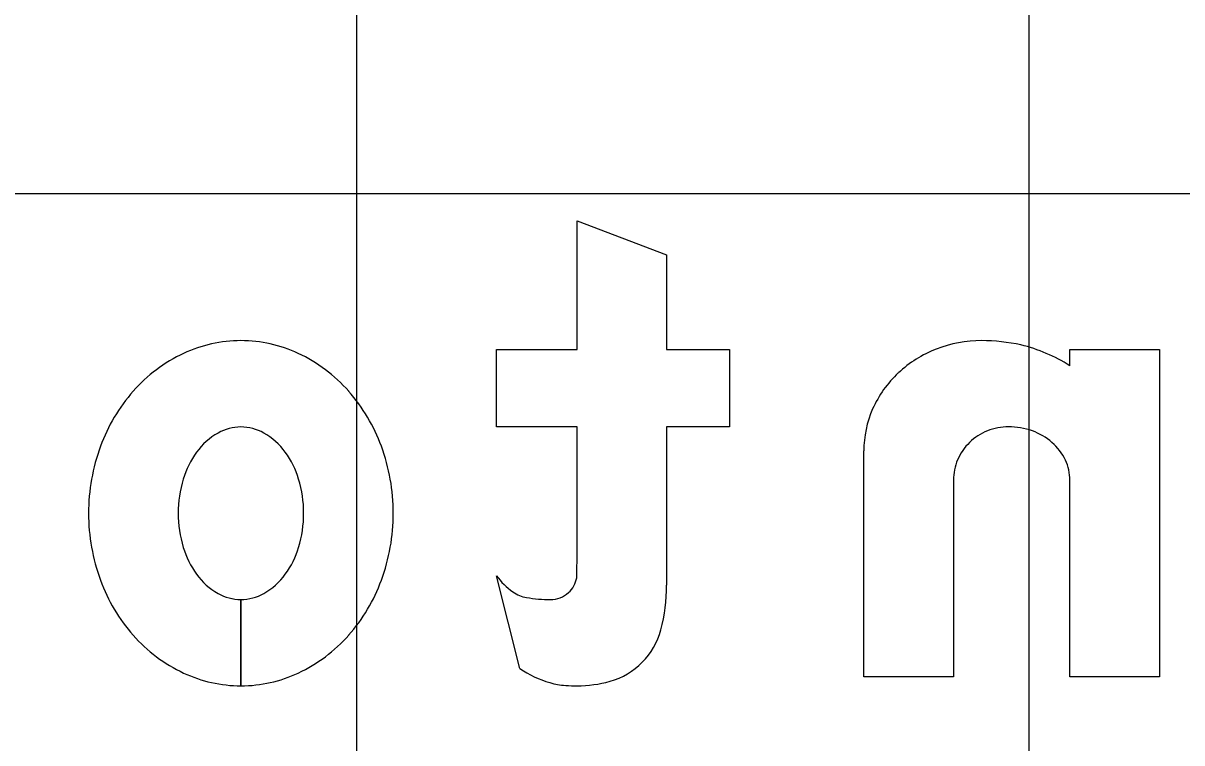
# Model space of a CAD drawing. Extents: x 1797809 to 2198143, y 249608 to 1237864.
# Drawn here: x 2197033.714 to 2197037.161, y 1237304.413 to 1237306.553 of the extents above; entities that cross this region are included whole.
import ezdxf

# ---------------------------------------------------------------- set-up
doc = ezdxf.new("R2010")
doc.units = 0
for name, color, linetype in [('GSBWFILL', 7, 'Continuous'), ('GSCOLORFILL', 7, 'Continuous'), ('GSOUTLINE', 7, 'Continuous'), ('GSSHT', 7, 'Continuous')]:
    doc.layers.add(name, color=color, linetype=linetype)

msp = doc.modelspace()

# ---------------------------------------------------------------- linework, layer by layer
at = {"layer": 'GSBWFILL'}
for p, q in [((2197036.4815, 1237305.1937), (2197036.4815, 1237304.6089)), ((2197035.1916, 1237304.6337), (2197035.1215, 1237304.9097)), ((2197034.3614, 1237304.5822), (2197034.3614, 1237304.8389)), ((2197034.3615, 1237304.8389), (2197034.3615, 1237304.5822))]:
    msp.add_line(p, q, dxfattribs=at)
for points in [[(2197035.3615, 1237304.9622), (2197035.3615, 1237305.3522), (2197035.1215, 1237305.3522), (2197035.1215, 1237305.5822), (2197035.3615, 1237305.5822), (2197035.3615, 1237305.9655), (2197035.6281, 1237305.8644), (2197035.6281, 1237305.5822), (2197035.8148, 1237305.5822), (2197035.8148, 1237305.3522), (2197035.6281, 1237305.3522), (2197035.6281, 1237304.8816)], [(2197036.8281, 1237305.5341), (2197036.8281, 1237305.5822), (2197037.0948, 1237305.5822), (2197037.0948, 1237304.6089), (2197036.8281, 1237304.6089), (2197036.8281, 1237305.1937)], [(2197036.4815, 1237304.6089), (2197036.2148, 1237304.6089), (2197036.2148, 1237305.2814)]]:
    msp.add_lwpolyline(points, dxfattribs=at)
for centre, major_axis, ratio, start_param, end_param in [((2197034.3615, 1237305.2071), (0, -0.4018), 0.999994, 3.141593, 3.580164), ((2197034.3615, 1237305.2071), (0, -0.4018), 0.999994, 2.703022, 3.141593), ((2197036.5656, 1237305.2335), (0, -0.3754), 0.999997, 3.141593, 3.510493), ((2197036.5656, 1237305.0755), (0, -0.5334), 0.999997, 2.921606, 3.141593), ((2197036.5566, 1237305.2569), (0, -0.3503), 0.999997, 3.510493, 3.89252), ((2197036.5702, 1237305.1291), (0, -0.4802), 0.999997, 2.574461, 2.906505), ((2197034.3868, 1237305.1531), (0, -0.4615), 0.999994, 3.580164, 3.98898), ((2197034.3361, 1237305.1531), (0, -0.4615), 0.999994, 2.294205, 2.703022), ((2197036.5426, 1237305.2718), (0, -0.3299), 0.999997, 3.89252, 4.294702), ((2197034.4263, 1237305.1182), (0, -0.5141), 0.999994, 3.98898, 4.361709), ((2197034.2966, 1237305.1182), (0, -0.5141), 0.999994, 1.921476, 2.294205), ((2197036.521, 1237305.2814), (0, -0.3062), 0.999997, 4.294702, 4.712389), ((2197034.394, 1237305.1573), (0, -0.2035), 0.999994, 3.659317, 4.083593), ((2197034.3615, 1237305.2145), (0, -0.1377), 0.999994, 3.141593, 3.659317), ((2197034.3615, 1237305.2145), (0, -0.1377), 0.999994, 2.623869, 3.141593), ((2197034.3289, 1237305.1573), (0, -0.2035), 0.999994, 2.199593, 2.623869), ((2197036.6434, 1237305.1888), (0, -0.1635), 0.999997, 3.524154, 3.912508), ((2197036.6452, 1237305.1843), (0, -0.1684), 0.999997, 3.141593, 3.524154), ((2197036.6452, 1237305.1428), (0, -0.2099), 0.999997, 2.795889, 3.141593), ((2197036.6541, 1237305.1677), (0, -0.1835), 0.999997, 2.425874, 2.795889), ((2197036.6405, 1237305.1918), (0, -0.1594), 0.999997, 3.912508, 4.309343), ((2197036.6679, 1237305.1835), (0, -0.1625), 0.999997, 2.015362, 2.425874), ((2197034.4882, 1237305.0955), (0, -0.5801), 0.999994, 4.361709, 4.712389), ((2197034.4454, 1237305.12), (0, -0.267), 0.999994, 4.083593, 4.419789), ((2197034.2775, 1237305.12), (0, -0.267), 0.999994, 1.863396, 2.199593), ((2197034.2347, 1237305.0955), (0, -0.5801), 0.999994, 1.570796, 1.921476), ((2197036.6361, 1237305.1937), (0, -0.1546), 0.999997, 4.309343, 4.712389), ((2197036.6892, 1237305.1937), (0, -0.1389), 0.999997, 1.570796, 2.015362), ((2197034.5265, 1237305.0955), (0, -0.3517), 0.999994, 4.419789, 4.712389), ((2197034.1964, 1237305.0955), (0, -0.3517), 0.999994, 1.570796, 1.863396), ((2197034.4882, 1237305.0955), (0, -0.5801), 0.999994, 4.712389, 5.063069), ((2197034.5265, 1237305.0955), (0, -0.3517), 0.999994, 4.712389, 5.004989), ((2197034.1964, 1237305.0955), (0, -0.3517), 0.999994, 1.278197, 1.570796), ((2197034.2347, 1237305.0955), (0, -0.5801), 0.999994, 1.220117, 1.570796), ((2197034.4454, 1237305.0711), (0, -0.267), 0.999994, 5.004989, 5.341185), ((2197034.2775, 1237305.0711), (0, -0.267), 0.999994, 0.942, 1.278197), ((2197033.6922, 1237304.9622), (0, -1.6693), 0.999992, 1.535587, 1.570796), ((2197034.4263, 1237305.0729), (0, -0.5141), 0.999994, 5.063069, 5.435798), ((2197034.394, 1237305.0337), (0, -0.2035), 0.999994, 5.341185, 5.765461), ((2197034.3289, 1237305.0337), (0, -0.2035), 0.999994, 0.517724, 0.942), ((2197034.2966, 1237305.0729), (0, -0.5141), 0.999994, 0.847388, 1.220117), ((2197035.297, 1237305.0406), (0, -0.2189), 0.999992, 5.35314, 5.6685), ((2197035.2849, 1237304.9164), (0, -0.0767), 0.999992, 0.733764, 1.400742), ((2197034.3615, 1237304.9765), (0, -0.1377), 0.999994, 5.765461, 6.282701), ((2197034.3615, 1237304.9765), (0, -0.1377), 0.999994, 0, 0.517724), ((2197035.2284, 1237304.9434), (0, -0.1), 0.999992, 5.6685, 6.114016), ((2197035.2824, 1237304.9191), (0, -0.0803), 0.999992, 0, 0.733764), ((2197035.1107, 1237304.8816), (0, -0.5174), 0.999992, 1.310894, 1.570796), ((2197035.2824, 1237305.2599), (0, -0.4211), 0.999992, 6.114016, 6.283185), ((2197035.4014, 1237304.8043), (0, -0.2167), 0.999992, 0.272066, 1.310894), ((2197034.3868, 1237305.038), (0, -0.4615), 0.999994, 5.435798, 5.844614), ((2197034.3361, 1237305.038), (0, -0.4615), 0.999994, 0.438571, 0.847388), ((2197034.3615, 1237304.984), (0, -0.4018), 0.999994, 5.844614, 6.283019), ((2197034.3615, 1237304.984), (0, -0.4018), 0.999994, 0, 0.438571), ((2197035.37, 1237304.896), (0, -0.3172), 0.999992, 5.685934, 5.997023), ((2197035.3416, 1237304.7995), (0, -0.2167), 0.999992, 5.997023, 6.219044), ((2197035.3615, 1237305.1081), (0, -0.5258), 0.999992, 6.219044, 6.283185), ((2197035.3615, 1237304.9473), (0, -0.3651), 0.999992, 6.283185, 6.555252)]:
    msp.add_ellipse(centre, major_axis=major_axis, ratio=ratio, start_param=start_param, end_param=end_param, dxfattribs=at)
at = {"layer": 'GSCOLORFILL'}
for p, q in [((2197036.4815, 1237305.1937), (2197036.4815, 1237304.6089)), ((2197035.1916, 1237304.6337), (2197035.1215, 1237304.9097)), ((2197034.3614, 1237304.5822), (2197034.3614, 1237304.8389)), ((2197034.3615, 1237304.8389), (2197034.3615, 1237304.5822))]:
    msp.add_line(p, q, dxfattribs=at)
for points in [[(2197035.3615, 1237304.9622), (2197035.3615, 1237305.3522), (2197035.1215, 1237305.3522), (2197035.1215, 1237305.5822), (2197035.3615, 1237305.5822), (2197035.3615, 1237305.9655), (2197035.6281, 1237305.8644), (2197035.6281, 1237305.5822), (2197035.8148, 1237305.5822), (2197035.8148, 1237305.3522), (2197035.6281, 1237305.3522), (2197035.6281, 1237304.8816)], [(2197036.8281, 1237305.5341), (2197036.8281, 1237305.5822), (2197037.0948, 1237305.5822), (2197037.0948, 1237304.6089), (2197036.8281, 1237304.6089), (2197036.8281, 1237305.1937)], [(2197036.4815, 1237304.6089), (2197036.2148, 1237304.6089), (2197036.2148, 1237305.2814)]]:
    msp.add_lwpolyline(points, dxfattribs=at)
for centre, major_axis, ratio, start_param, end_param in [((2197034.3615, 1237305.2071), (0, -0.4018), 0.999994, 3.141593, 3.580164), ((2197034.3615, 1237305.2071), (0, -0.4018), 0.999994, 2.703022, 3.141593), ((2197036.5656, 1237305.2335), (0, -0.3754), 0.999997, 3.141593, 3.510493), ((2197036.5656, 1237305.0755), (0, -0.5334), 0.999997, 2.921606, 3.141593), ((2197036.5566, 1237305.2569), (0, -0.3503), 0.999997, 3.510493, 3.89252), ((2197036.5702, 1237305.1291), (0, -0.4802), 0.999997, 2.574461, 2.906505), ((2197034.3868, 1237305.1531), (0, -0.4615), 0.999994, 3.580164, 3.98898), ((2197034.3361, 1237305.1531), (0, -0.4615), 0.999994, 2.294205, 2.703022), ((2197036.5426, 1237305.2718), (0, -0.3299), 0.999997, 3.89252, 4.294702), ((2197034.4263, 1237305.1182), (0, -0.5141), 0.999994, 3.98898, 4.361709), ((2197034.2966, 1237305.1182), (0, -0.5141), 0.999994, 1.921476, 2.294205), ((2197036.521, 1237305.2814), (0, -0.3062), 0.999997, 4.294702, 4.712389), ((2197034.394, 1237305.1573), (0, -0.2035), 0.999994, 3.659317, 4.083593), ((2197034.3615, 1237305.2145), (0, -0.1377), 0.999994, 3.141593, 3.659317), ((2197034.3615, 1237305.2145), (0, -0.1377), 0.999994, 2.623869, 3.141593), ((2197034.3289, 1237305.1573), (0, -0.2035), 0.999994, 2.199593, 2.623869), ((2197036.6434, 1237305.1888), (0, -0.1635), 0.999997, 3.524154, 3.912508), ((2197036.6452, 1237305.1843), (0, -0.1684), 0.999997, 3.141593, 3.524154), ((2197036.6452, 1237305.1428), (0, -0.2099), 0.999997, 2.795889, 3.141593), ((2197036.6541, 1237305.1677), (0, -0.1835), 0.999997, 2.425874, 2.795889), ((2197036.6405, 1237305.1918), (0, -0.1594), 0.999997, 3.912508, 4.309343), ((2197036.6679, 1237305.1835), (0, -0.1625), 0.999997, 2.015362, 2.425874), ((2197034.4882, 1237305.0955), (0, -0.5801), 0.999994, 4.361709, 4.712389), ((2197034.4454, 1237305.12), (0, -0.267), 0.999994, 4.083593, 4.419789), ((2197034.2775, 1237305.12), (0, -0.267), 0.999994, 1.863396, 2.199593), ((2197034.2347, 1237305.0955), (0, -0.5801), 0.999994, 1.570796, 1.921476), ((2197036.6361, 1237305.1937), (0, -0.1546), 0.999997, 4.309343, 4.712389), ((2197036.6892, 1237305.1937), (0, -0.1389), 0.999997, 1.570796, 2.015362), ((2197034.5265, 1237305.0955), (0, -0.3517), 0.999994, 4.419789, 4.712389), ((2197034.1964, 1237305.0955), (0, -0.3517), 0.999994, 1.570796, 1.863396), ((2197034.4882, 1237305.0955), (0, -0.5801), 0.999994, 4.712389, 5.063069), ((2197034.5265, 1237305.0955), (0, -0.3517), 0.999994, 4.712389, 5.004989), ((2197034.1964, 1237305.0955), (0, -0.3517), 0.999994, 1.278197, 1.570796), ((2197034.2347, 1237305.0955), (0, -0.5801), 0.999994, 1.220117, 1.570796), ((2197034.4454, 1237305.0711), (0, -0.267), 0.999994, 5.004989, 5.341185), ((2197034.2775, 1237305.0711), (0, -0.267), 0.999994, 0.942, 1.278197), ((2197033.6922, 1237304.9622), (0, -1.6693), 0.999992, 1.535587, 1.570796), ((2197034.4263, 1237305.0729), (0, -0.5141), 0.999994, 5.063069, 5.435798), ((2197034.394, 1237305.0337), (0, -0.2035), 0.999994, 5.341185, 5.765461), ((2197034.3289, 1237305.0337), (0, -0.2035), 0.999994, 0.517724, 0.942), ((2197034.2966, 1237305.0729), (0, -0.5141), 0.999994, 0.847388, 1.220117), ((2197035.297, 1237305.0406), (0, -0.2189), 0.999992, 5.35314, 5.6685), ((2197035.2849, 1237304.9164), (0, -0.0767), 0.999992, 0.733764, 1.400742), ((2197034.3615, 1237304.9765), (0, -0.1377), 0.999994, 5.765461, 6.282701), ((2197034.3615, 1237304.9765), (0, -0.1377), 0.999994, 0, 0.517724), ((2197035.2284, 1237304.9434), (0, -0.1), 0.999992, 5.6685, 6.114016), ((2197035.2824, 1237304.9191), (0, -0.0803), 0.999992, 0, 0.733764), ((2197035.1107, 1237304.8816), (0, -0.5174), 0.999992, 1.310894, 1.570796), ((2197035.2824, 1237305.2599), (0, -0.4211), 0.999992, 6.114016, 6.283185), ((2197035.4014, 1237304.8043), (0, -0.2167), 0.999992, 0.272066, 1.310894), ((2197034.3868, 1237305.038), (0, -0.4615), 0.999994, 5.435798, 5.844614), ((2197034.3361, 1237305.038), (0, -0.4615), 0.999994, 0.438571, 0.847388), ((2197034.3615, 1237304.984), (0, -0.4018), 0.999994, 5.844614, 6.283019), ((2197034.3615, 1237304.984), (0, -0.4018), 0.999994, 0, 0.438571), ((2197035.37, 1237304.896), (0, -0.3172), 0.999992, 5.685934, 5.997023), ((2197035.3416, 1237304.7995), (0, -0.2167), 0.999992, 5.997023, 6.219044), ((2197035.3615, 1237305.1081), (0, -0.5258), 0.999992, 6.219044, 6.283185), ((2197035.3615, 1237304.9473), (0, -0.3651), 0.999992, 6.283185, 6.555252)]:
    msp.add_ellipse(centre, major_axis=major_axis, ratio=ratio, start_param=start_param, end_param=end_param, dxfattribs=at)
at = {"layer": 'GSOUTLINE'}
for p, q in [((2197036.4815, 1237305.1937), (2197036.4815, 1237304.6089)), ((2197035.1916, 1237304.6337), (2197035.1215, 1237304.9097))]:
    msp.add_line(p, q, dxfattribs=at)
for points in [[(2197035.3615, 1237304.9622), (2197035.3615, 1237305.3522), (2197035.1215, 1237305.3522), (2197035.1215, 1237305.5822), (2197035.3615, 1237305.5822), (2197035.3615, 1237305.9655), (2197035.6281, 1237305.8644), (2197035.6281, 1237305.5822), (2197035.8148, 1237305.5822), (2197035.8148, 1237305.3522), (2197035.6281, 1237305.3522), (2197035.6281, 1237304.8816)], [(2197036.8281, 1237305.5341), (2197036.8281, 1237305.5822), (2197037.0948, 1237305.5822), (2197037.0948, 1237304.6089), (2197036.8281, 1237304.6089), (2197036.8281, 1237305.1937)], [(2197036.4815, 1237304.6089), (2197036.2148, 1237304.6089), (2197036.2148, 1237305.2814)]]:
    msp.add_lwpolyline(points, dxfattribs=at)
for centre, major_axis, ratio, start_param, end_param in [((2197034.3615, 1237305.2071), (0, -0.4018), 0.999994, 3.141593, 3.580164), ((2197034.3615, 1237305.2071), (0, -0.4018), 0.999994, 2.703022, 3.141593), ((2197036.5656, 1237305.2335), (0, -0.3754), 0.999997, 3.141593, 3.510493), ((2197036.5656, 1237305.0755), (0, -0.5334), 0.999997, 2.921606, 3.141593), ((2197036.5566, 1237305.2569), (0, -0.3503), 0.999997, 3.510493, 3.89252), ((2197036.5702, 1237305.1291), (0, -0.4802), 0.999997, 2.574461, 2.906505), ((2197034.3868, 1237305.1531), (0, -0.4615), 0.999994, 3.580164, 3.98898), ((2197034.3361, 1237305.1531), (0, -0.4615), 0.999994, 2.294205, 2.703022), ((2197036.5426, 1237305.2718), (0, -0.3299), 0.999997, 3.89252, 4.294702), ((2197034.4263, 1237305.1182), (0, -0.5141), 0.999994, 3.98898, 4.361709), ((2197034.2966, 1237305.1182), (0, -0.5141), 0.999994, 1.921476, 2.294205), ((2197036.521, 1237305.2814), (0, -0.3062), 0.999997, 4.294702, 4.712389), ((2197034.394, 1237305.1573), (0, -0.2035), 0.999994, 3.659317, 4.083593), ((2197034.3615, 1237305.2145), (0, -0.1377), 0.999994, 3.141593, 3.659317), ((2197034.3615, 1237305.2145), (0, -0.1377), 0.999994, 2.623869, 3.141593), ((2197034.3289, 1237305.1573), (0, -0.2035), 0.999994, 2.199593, 2.623869), ((2197036.6434, 1237305.1888), (0, -0.1635), 0.999997, 3.524154, 3.912508), ((2197036.6452, 1237305.1843), (0, -0.1684), 0.999997, 3.141593, 3.524154), ((2197036.6452, 1237305.1428), (0, -0.2099), 0.999997, 2.795889, 3.141593), ((2197036.6541, 1237305.1677), (0, -0.1835), 0.999997, 2.425874, 2.795889), ((2197036.6405, 1237305.1918), (0, -0.1594), 0.999997, 3.912508, 4.309343), ((2197036.6679, 1237305.1835), (0, -0.1625), 0.999997, 2.015362, 2.425874), ((2197034.4882, 1237305.0955), (0, -0.5801), 0.999994, 4.361709, 4.712389), ((2197034.4454, 1237305.12), (0, -0.267), 0.999994, 4.083593, 4.419789), ((2197034.2775, 1237305.12), (0, -0.267), 0.999994, 1.863396, 2.199593), ((2197034.2347, 1237305.0955), (0, -0.5801), 0.999994, 1.570796, 1.921476), ((2197036.6361, 1237305.1937), (0, -0.1546), 0.999997, 4.309343, 4.712389), ((2197036.6892, 1237305.1937), (0, -0.1389), 0.999997, 1.570796, 2.015362), ((2197034.5265, 1237305.0955), (0, -0.3517), 0.999994, 4.419789, 4.712389), ((2197034.1964, 1237305.0955), (0, -0.3517), 0.999994, 1.570796, 1.863396), ((2197034.4882, 1237305.0955), (0, -0.5801), 0.999994, 4.712389, 5.063069), ((2197034.5265, 1237305.0955), (0, -0.3517), 0.999994, 4.712389, 5.004989), ((2197034.1964, 1237305.0955), (0, -0.3517), 0.999994, 1.278197, 1.570796), ((2197034.2347, 1237305.0955), (0, -0.5801), 0.999994, 1.220117, 1.570796), ((2197034.4454, 1237305.0711), (0, -0.267), 0.999994, 5.004989, 5.341185), ((2197034.2775, 1237305.0711), (0, -0.267), 0.999994, 0.942, 1.278197), ((2197033.6922, 1237304.9622), (0, -1.6693), 0.999992, 1.535587, 1.570796), ((2197034.4263, 1237305.0729), (0, -0.5141), 0.999994, 5.063069, 5.435798), ((2197034.394, 1237305.0337), (0, -0.2035), 0.999994, 5.341185, 5.765461), ((2197034.3289, 1237305.0337), (0, -0.2035), 0.999994, 0.517724, 0.942), ((2197034.2966, 1237305.0729), (0, -0.5141), 0.999994, 0.847388, 1.220117), ((2197035.297, 1237305.0406), (0, -0.2189), 0.999992, 5.35314, 5.6685), ((2197035.2849, 1237304.9164), (0, -0.0767), 0.999992, 0.733764, 1.400742), ((2197034.3615, 1237304.9765), (0, -0.1377), 0.999994, 5.765461, 6.283185), ((2197034.3615, 1237304.9765), (0, -0.1377), 0.999994, 0, 0.517724), ((2197035.2284, 1237304.9434), (0, -0.1), 0.999992, 5.6685, 6.114016), ((2197035.2824, 1237304.9191), (0, -0.0803), 0.999992, 0, 0.733764), ((2197035.1107, 1237304.8816), (0, -0.5174), 0.999992, 1.310894, 1.570796), ((2197035.2824, 1237305.2599), (0, -0.4211), 0.999992, 6.114016, 6.283185), ((2197035.4014, 1237304.8043), (0, -0.2167), 0.999992, 0.272066, 1.310894), ((2197034.3868, 1237305.038), (0, -0.4615), 0.999994, 5.435798, 5.844614), ((2197034.3361, 1237305.038), (0, -0.4615), 0.999994, 0.438571, 0.847388), ((2197034.3615, 1237304.984), (0, -0.4018), 0.999994, 5.844614, 6.283185), ((2197034.3615, 1237304.984), (0, -0.4018), 0.999994, 6.283185, 6.721756), ((2197035.37, 1237304.896), (0, -0.3172), 0.999992, 5.685934, 5.997023), ((2197035.3416, 1237304.7995), (0, -0.2167), 0.999992, 5.997023, 6.219044), ((2197035.3615, 1237305.1081), (0, -0.5258), 0.999992, 6.219044, 6.283185), ((2197035.3615, 1237304.9473), (0, -0.3651), 0.999992, 6.283185, 6.555252)]:
    msp.add_ellipse(centre, major_axis=major_axis, ratio=ratio, start_param=start_param, end_param=end_param, dxfattribs=at)
at = {"layer": 'GSSHT'}
for p, q in [((2197034.7065, 1237248.0462), (2197034.7065, 1237318.0462)), ((2197036.7065, 1237248.0462), (2197036.7065, 1237318.0462)), ((2196954.7065, 1237306.0462), (2197214.7065, 1237306.0462))]:
    msp.add_line(p, q, dxfattribs=at)

doc.saveas('drawing.dxf')
